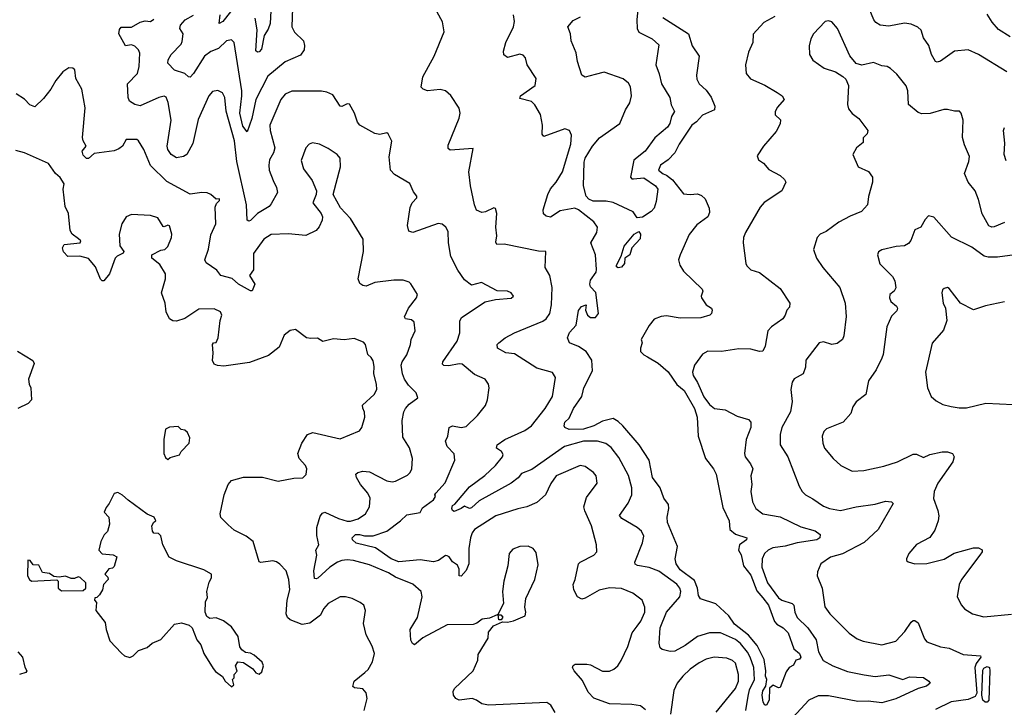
# Model space of a CAD drawing. Extents: x 1246230 to 1426786, y 660032 to 763141.
# Tile 275 of 566: x 1346947 to 1352654, y 667444 to 671426. Entities that reach past the tile are written whole.
import ezdxf

# ---------------------------------------------------------------- set-up
doc = ezdxf.new("R2010")
doc.units = 0

msp = doc.modelspace()

# ---------------------------------------------------------------- linework, layer by layer
at = {"layer": '0CON10XD'}
for points in [[(1348527.9, 671495), (1348523.5, 671385), (1348540, 671355), (1348591.1, 671305), (1348597.4, 671277.4), (1348595, 671251.2), (1348575, 671222), (1348485, 671182.9), (1348385, 671100), (1348316.5, 670965), (1348291.9, 670855), (1348265, 670776.7), (1348240.5, 670810.5), (1348222.1, 670885), (1348235.2, 670984.8), (1348233.9, 671015), (1348190, 671295), (1348175, 671310), (1348145.7, 671304.3), (1348099.4, 671260.6), (1348055, 671241.9), (1348017.5, 671215), (1347955, 671114.5), (1347935, 671094.2), (1347925, 671096), (1347904, 671115), (1347845, 671134.2), (1347805.6, 671175), (1347808.1, 671195), (1347825.3, 671224.7), (1347882.9, 671285), (1347889.5, 671300.5), (1347895.4, 671345), (1347875.7, 671375), (1347878.2, 671395), (1347906.5, 671425), (1347955, 671452.5)], [(1348404.8, 671515), (1348399.5, 671405), (1348387.7, 671372.3), (1348363.3, 671335), (1348348.5, 671255), (1348335, 671240.6), (1348325, 671239.2), (1348315.9, 671245.9), (1348322.5, 671367.5), (1348312, 671435)], [(1349429.7, 670700.3), (1349493.6, 670856.4), (1349499.4, 670885), (1349494.2, 670915), (1349446.7, 670986.7), (1349415, 671013.8), (1349385, 671022.5), (1349310, 671015), (1349285, 671024.2), (1349274, 671035), (1349284.4, 671095), (1349350, 671215), (1349407, 671357), (1349398, 671415), (1349345, 671508.8)], [(1350533.7, 671526.3), (1350523.2, 671425), (1350525.3, 671375), (1350536.1, 671355), (1350612.5, 671315), (1350650.8, 671280.8), (1350633.8, 671165), (1350653.6, 671113.6), (1350666.9, 671055), (1350715.6, 670975), (1350723.6, 670933.6), (1350741.9, 670895), (1350724.5, 670865.5), (1350715.6, 670825), (1350701.9, 670805), (1350627.6, 670742.4), (1350571.5, 670665), (1350507, 670613), (1350487.3, 670515), (1350495, 670505.6), (1350505, 670504.1), (1350565, 670510.9), (1350632.1, 670465), (1350645.7, 670445), (1350636.3, 670373.7), (1350624.3, 670335), (1350606.7, 670315), (1350556.6, 670283.4), (1350525, 670278.8), (1350503.6, 670313.6), (1350387.4, 670367.4), (1350346.3, 670376.3), (1350271.2, 670375), (1350245, 670387.1), (1350230.6, 670405), (1350215.6, 670465), (1350218.7, 670601.3), (1350224.4, 670625), (1350266.2, 670695), (1350307.7, 670742.3), (1350424.9, 670825.1), (1350458.1, 670905), (1350482.6, 670945), (1350493.5, 670985), (1350488.1, 671038.1), (1350475, 671058.6), (1350445, 671083.1), (1350335, 671123.1), (1350281.7, 671108.3), (1350225, 671094.3), (1350205.8, 671105.8), (1350180.6, 671185), (1350172.9, 671235), (1350143.1, 671305), (1350140, 671345), (1350123.3, 671385), (1350155, 671421.4), (1350197.3, 671442.7)], [(1352668.6, 671125), (1352505, 671225.6), (1352445, 671252.9), (1352365, 671244.4), (1352285, 671185.6), (1352265, 671180.6), (1352255, 671184.2), (1352232.1, 671225), (1352216.9, 671276.9), (1352185, 671321.2), (1352171.4, 671365), (1352153.6, 671383.6), (1352115, 671400), (1352075.6, 671405.6), (1351985, 671389.5), (1351935, 671394.4), (1351909.5, 671409.5), (1351897.1, 671425), (1351870.9, 671490.9)], [(1348168.1, 671471.9), (1348125, 671416.4), (1348103.9, 671403.9), (1348109.2, 671455)], [(1350675, 671439.4), (1350823.7, 671343.7), (1350844.2, 671275), (1350885.6, 671215), (1350870, 671105), (1350872.4, 671082.4), (1350885.8, 671055), (1350925, 671018.6), (1350955, 670978.8), (1350976.2, 670925), (1350973.3, 670905), (1350905, 670873.1), (1350870.4, 670835), (1350843.2, 670815), (1350769.7, 670705), (1350745, 670656), (1350705.8, 670615), (1350661.4, 670585), (1350650, 670555), (1350676.8, 670533.2), (1350696.8, 670526.8), (1350729.9, 670499.9), (1350795, 670418.1), (1350834, 670414), (1350875, 670418.9), (1350899.1, 670409.1), (1350919.7, 670389.7), (1350942.9, 670335), (1350945, 670310), (1350935.8, 670285), (1350872.4, 670237.6), (1350828.3, 670181.7), (1350774.5, 670065), (1350766.4, 670035), (1350773.8, 670005), (1350795, 669970), (1350903.1, 669865), (1350907.1, 669855), (1350896.9, 669825), (1350899.2, 669815), (1350926, 669775), (1350955.9, 669755.9), (1350960, 669745), (1350956.2, 669725), (1350946.7, 669715), (1350895, 669700), (1350775, 669697.8), (1350695, 669711.1), (1350665, 669706.9), (1350625, 669691.4), (1350595, 669655.6), (1350548.6, 669575), (1350555.6, 669555), (1350544.5, 669525), (1350544.6, 669505), (1350564.6, 669485), (1350586.2, 669475), (1350648.2, 669438.2), (1350706.4, 669386.4), (1350755, 669312.9), (1350798.4, 669278.4), (1350858.3, 669175), (1350874.3, 669125), (1350878.6, 669015), (1350921.1, 668885), (1350968, 668825), (1350984.1, 668795), (1351021.8, 668601.8), (1351058.6, 668525), (1351063.3, 668475), (1351095, 668447.3), (1351162, 668425), (1351160, 668415), (1351118.6, 668385), (1351112.5, 668355), (1351128.2, 668328.2), (1351143, 668263), (1351185, 668209.6), (1351219.7, 668119.7), (1351255, 668077.5), (1351287.5, 668035), (1351321.2, 667941.2), (1351335, 667926.7), (1351373.1, 667905), (1351401.4, 667875), (1351433.6, 667783.6), (1351467.8, 667755), (1351475.3, 667735), (1351467.3, 667722.7), (1351445, 667716.7), (1351431.7, 667688.3), (1351407.5, 667675), (1351389.3, 667650.7), (1351355, 667560), (1351345, 667557.5), (1351315, 667572.5), (1351293.3, 667555), (1351290.6, 667485), (1351275, 667457.5), (1351265, 667456), (1351255.6, 667475), (1351250.5, 667515), (1351255, 667540), (1351272.6, 667567.4), (1351276.9, 667605), (1351270.2, 667625), (1351271.3, 667655), (1351261.7, 667721.7), (1351221.7, 667801.7), (1351172.2, 667862.2), (1351090, 667925), (1351056.9, 667975), (1350982.7, 668042.7), (1350893.1, 668073.1), (1350882.2, 668092.2), (1350875.8, 668135), (1350858.8, 668178.8), (1350775, 668240.5), (1350751.9, 668275), (1350745.8, 668305), (1350759.3, 668375), (1350702.3, 668515), (1350700, 668545), (1350710, 668595), (1350708.4, 668618.4), (1350680, 668655), (1350659.6, 668715), (1350615, 668775.6), (1350595.4, 668875), (1350538.2, 668965), (1350443.5, 669073.5), (1350415, 669100), (1350386.2, 669116.2), (1350325, 669101.5), (1350274.6, 669075), (1350214.8, 669054.8), (1350132.5, 669052.5), (1350106.7, 669065), (1350102.5, 669075), (1350107.5, 669095), (1350131.5, 669118.5), (1350157.2, 669175), (1350205.4, 669245), (1350213, 669277), (1350216.9, 669295), (1350267.5, 669392.5), (1350263.6, 669455), (1350230, 669505), (1350185, 669533.8), (1350134.3, 669555), (1350123.1, 669585), (1350133.5, 669615), (1350172.1, 669657.9), (1350185, 669742.5), (1350202.5, 669765), (1350230, 669775), (1350226.2, 669745), (1350238.8, 669715), (1350255, 669701.4), (1350285, 669701.4), (1350300.9, 669725), (1350287.3, 669847.3), (1350255, 669880), (1350250.8, 669895), (1350255, 669917.5), (1350288, 669965), (1350290.8, 669979.2), (1350284.4, 670065), (1350256.9, 670135), (1350292.9, 670195), (1350296.5, 670225), (1350275.3, 670255.3), (1350185, 670326.3), (1350165, 670334.7), (1350079.5, 670320.5), (1350023.6, 670283.6), (1349997.8, 670287.8), (1349983, 670303), (1349981.5, 670325), (1350007.7, 670415), (1350023.3, 670446.7), (1350056.4, 670485), (1350093.5, 670545), (1350141.1, 670705), (1350145, 670757.5), (1350134.5, 670784.5), (1350105.8, 670794.2), (1349985, 670750), (1349974.4, 670764.4), (1349977.8, 670815), (1349965, 670877.5), (1349932.8, 670932.8), (1349912.6, 670952.6), (1349845, 670970), (1349850, 670985), (1349934.3, 671045.7), (1349940, 671085), (1349888, 671165), (1349878, 671205), (1349865, 671221.2), (1349845, 671226), (1349775, 671207.1), (1349753.6, 671223.6), (1349750.5, 671245), (1349765.5, 671295), (1349808.9, 671385), (1349815.7, 671415.7), (1349809.2, 671455)], [(1351323.3, 671445), (1351259.7, 671410.3), (1351197.7, 671342.3), (1351195.6, 671295), (1351172.1, 671237.9), (1351154.4, 671165), (1351157.5, 671115), (1351183.4, 671083.4), (1351265, 671046.9), (1351338, 671005), (1351366.2, 670985), (1351378.8, 670965), (1351339.7, 670920.3), (1351325.8, 670895), (1351326.2, 670875), (1351355.8, 670845.8), (1351355, 670822.5), (1351331.4, 670778.6), (1351257.5, 670695), (1351221.7, 670638.3), (1351230, 670615), (1351258, 670595), (1351288.7, 670558.7), (1351354.5, 670524.5), (1351380.5, 670500.5), (1351386.7, 670485), (1351363.8, 670435), (1351262.8, 670367.2), (1351238.5, 670341.5), (1351154.3, 670195), (1351142.9, 670165), (1351140.6, 670135), (1351155.7, 670015), (1351160.9, 670000.9), (1351185, 669977.1), (1351235, 669961.9), (1351355, 669869.2), (1351411.2, 669785), (1351408.8, 669761.2), (1351393.3, 669745), (1351383.8, 669715), (1351370, 669695), (1351305, 669648), (1351284, 669625), (1351268.6, 669535), (1351255, 669506), (1351235, 669504.5), (1351185, 669517.7), (1351115, 669519.6), (1351015.4, 669504.6), (1350935, 669506.9), (1350905, 669489.6), (1350858.2, 669425), (1350847.1, 669385), (1350851.1, 669365), (1350876.6, 669325), (1350911.9, 669241.9), (1350945, 669198.5), (1350975, 669175.6), (1351036.8, 669166.8), (1351105, 669129.5), (1351171.7, 669111.7), (1351184.4, 669095), (1351184.4, 669065), (1351158.6, 668995), (1351147.1, 668915), (1351151.4, 668895), (1351183.1, 668855), (1351195.5, 668825.5), (1351184.4, 668785), (1351190.6, 668735), (1351185.7, 668695), (1351194.4, 668635), (1351214, 668595), (1351255, 668565.6), (1351355, 668547.5), (1351475, 668488.6), (1351557.1, 668467.1), (1351585.8, 668445), (1351584, 668425), (1351568, 668415), (1351453.1, 668396.9), (1351383.1, 668376.9), (1351312.2, 668367.8), (1351284.5, 668355), (1351263.8, 668335), (1351249.6, 668305), (1351247.6, 668255), (1351280.7, 668165), (1351345, 668078.7), (1351365, 668064.6), (1351424.2, 668045), (1351433.5, 668035), (1351440, 667995), (1351452.5, 667965), (1351514.8, 667904.8), (1351562.9, 667835), (1351576.9, 667765), (1351604.4, 667715), (1351659.2, 667685), (1351745, 667652.4), (1351841.7, 667631.7), (1351905, 667623.2), (1351985, 667631.8), (1352066.1, 667606.1), (1352105, 667620.5), (1352185, 667616.9), (1352216.6, 667596.6), (1352224.2, 667585), (1352202.8, 667567.2), (1352155, 667553.4), (1352025, 667492.8), (1351945, 667470.4), (1351865, 667479.3), (1351805, 667478.2), (1351635, 667510.8), (1351575, 667510), (1351521.1, 667485), (1351428.8, 667385)], [(1352687.5, 671327.5), (1352619.8, 671369.8), (1352583, 671413), (1352555, 671458.2)], [(1349228.8, 670428.8), (1349208, 670478), (1349119.8, 670529.8), (1349095.6, 670555), (1349087.6, 670632.4), (1349103.6, 670723.6), (1349083.3, 670765), (1349075, 670771.2), (1349035, 670761.4), (1349005, 670767.1), (1348918.8, 670815), (1348905, 670833.3), (1348886.9, 670885), (1348858.2, 670938.2), (1348845, 670938.6), (1348815, 670924), (1348805, 670926.2), (1348761.3, 670991.3), (1348727.5, 671007.5), (1348697, 671013), (1348525, 671011.8), (1348485.6, 670995), (1348460.9, 670965), (1348396.2, 670815), (1348397.9, 670785), (1348425.4, 670685), (1348418.5, 670655), (1348395.3, 670614.7), (1348390.3, 670585), (1348393.3, 670555), (1348415.6, 670495.6), (1348435.9, 670455), (1348440.4, 670425), (1348405, 670359.4), (1348393.1, 670345), (1348325.8, 670304.2), (1348285, 670263.1), (1348275, 670260), (1348266, 670266), (1348261.3, 670355), (1348204.7, 670605), (1348191.3, 670725), (1348143.1, 670896.9), (1348136.6, 670976.6), (1348123.2, 671003.2), (1348095, 671017.1), (1348065, 671010.8), (1348042.9, 670985), (1347981.2, 670848.8), (1347951.1, 670708.9), (1347915.7, 670645), (1347895.8, 670634.2), (1347855, 670625.8), (1347825.6, 670645), (1347805.4, 670675), (1347800.8, 670695), (1347825.8, 670844.2), (1347806.7, 670946.7), (1347795, 670977.5), (1347785, 670983.8), (1347754.3, 670975.7), (1347645, 670927.8), (1347615, 670934.5), (1347584.3, 670955), (1347575.5, 670975), (1347571.2, 671055), (1347629.5, 671115), (1347638.5, 671155), (1347642.6, 671232.6), (1347635, 671252.5), (1347615, 671272.5), (1347595, 671280), (1347560, 671275), (1347521.2, 671345), (1347525, 671370), (1347535, 671382.5), (1347595, 671383.8), (1347645, 671412.5), (1347675, 671420), (1347705, 671416.2), (1347725, 671428.9)], [(1352655, 670252.2), (1352595, 670226.9), (1352582.5, 670225), (1352565, 670233.1), (1352525, 670302), (1352505.3, 670385.3), (1352484.2, 670435), (1352444.2, 670485), (1352422.5, 670535), (1352447.8, 670605), (1352451.9, 670635), (1352422.4, 670702.4), (1352411.1, 670745), (1352416, 670845), (1352403.3, 670885), (1352395, 670896.2), (1352365, 670896.2), (1352325, 670905.8), (1352304.4, 670905.6), (1352225, 670883.1), (1352175, 670881.9), (1352155, 670888.1), (1352099.2, 670935), (1352095.6, 671014.4), (1352085, 671043.8), (1352031.3, 671111.3), (1351994.5, 671144.5), (1351975, 671155.7), (1351945, 671159.4), (1351895, 671178.6), (1351827.6, 671162.4), (1351795, 671172.9), (1351757.8, 671217.8), (1351686.7, 671375), (1351655, 671414), (1351635, 671420.8), (1351615, 671416), (1351548.9, 671345), (1351532.2, 671315), (1351523.5, 671275), (1351525.6, 671225.6), (1351545, 671192), (1351610, 671145), (1351675, 671124), (1351718.2, 671098.2), (1351735, 671081.2), (1351750.8, 671045), (1351745.7, 670935), (1351750.9, 670910.9), (1351772.5, 670882.5), (1351811.2, 670855), (1351863.3, 670785), (1351858.8, 670765), (1351836.7, 670743.3), (1351836.7, 670715), (1351797.5, 670685), (1351776.7, 670645), (1351806, 670575), (1351867.5, 670547.5), (1351890, 670515), (1351890.8, 670485), (1351867, 670403), (1351861.2, 670355), (1351826.7, 670315), (1351760.9, 670289.1), (1351695, 670254.2), (1351620.5, 670199.5), (1351586.4, 670183.6), (1351570, 670165), (1351548.8, 670095), (1351566, 670045), (1351601.7, 669991.7), (1351700, 669875), (1351731.5, 669785), (1351737.2, 669707.2), (1351724.2, 669595), (1351715.5, 669574.5), (1351685, 669551.1), (1351655, 669545.7), (1351605, 669560), (1351580, 669555), (1351504.5, 669455.5), (1351502, 669415), (1351488, 669375), (1351435, 669346), (1351425, 669327.5), (1351417.5, 669285), (1351423.5, 669215), (1351414.6, 669155.4), (1351365.4, 669064.6), (1351354.5, 669024.5), (1351354.7, 668964.7), (1351400, 668895), (1351464.4, 668725), (1351481.4, 668695), (1351501.2, 668675), (1351545, 668652.2), (1351605, 668608.9), (1351640, 668595), (1351705, 668583.8), (1351795, 668605.9), (1351905, 668620.6), (1351965, 668637.5), (1352000, 668635), (1352010, 668625), (1351922.3, 668475), (1351841.5, 668398.5), (1351716.2, 668333.8), (1351646.5, 668313.5), (1351590, 668275), (1351571.7, 668228.3), (1351569.2, 668205), (1351597.8, 668135), (1351613, 668027), (1351643.5, 667985), (1351755, 667872.9), (1351800.6, 667840.6), (1351835, 667826.5), (1351944.5, 667805.5), (1352025, 667828), (1352077, 667883), (1352115, 667936.7), (1352125, 667946.7), (1352135, 667947.5), (1352155, 667933.3), (1352191.8, 667841.8), (1352205, 667824.3), (1352285, 667794.6), (1352335, 667787.3), (1352415, 667749.4), (1352515, 667742.5), (1352517.5, 667735), (1352491.8, 667698.2), (1352483.5, 667675), (1352494.6, 667525.4), (1352485, 667506), (1352445, 667489.6), (1352345, 667476.2), (1352255, 667431.3)], [(1349219.4, 668825), (1349224.4, 668885), (1349206.7, 668946.7), (1349168.3, 669008.3), (1349164.3, 669105), (1349172.9, 669155), (1349182.5, 669175), (1349205, 669200.8), (1349253.8, 669236.2), (1349244.3, 669265), (1349199.8, 669309.8), (1349177.1, 669345), (1349165.6, 669375), (1349157.8, 669425), (1349163.1, 669445), (1349191.8, 669485), (1349212.2, 669545), (1349215.6, 669575), (1349240, 669625), (1349234, 669675), (1349217.9, 669687.9), (1349183.8, 669695), (1349178, 669705), (1349201.2, 669755), (1349247.5, 669815), (1349252.5, 669835), (1349215, 669897.5), (1349205, 669906.7), (1349168.8, 669918.8), (1349115, 669918), (1349005, 669904), (1348955.8, 669884.2), (1348935, 669886.7), (1348917.9, 669897.9), (1348909.6, 669925), (1348940.6, 670085), (1348937.5, 670155), (1348864.3, 670274.3), (1348806.4, 670336.4), (1348764.2, 670415), (1348805.6, 670575), (1348804, 670625), (1348786.2, 670645), (1348735, 670680.8), (1348685, 670705.8), (1348645, 670713.8), (1348624.2, 670705.8), (1348606.2, 670685), (1348578.3, 670611.7), (1348591.9, 670561.9), (1348641.8, 670495), (1348667.1, 670435), (1348665.8, 670414.2), (1348646.2, 670365), (1348693.8, 670305), (1348702, 670285), (1348699.7, 670265), (1348682.9, 670227.1), (1348664.7, 670205.3), (1348605, 670176.4), (1348503.7, 670186.3), (1348405, 670181.9), (1348362.9, 670155), (1348302.2, 670072.2), (1348301.5, 669978.5), (1348278.8, 669945), (1348310, 669895), (1348295, 669856.7), (1348285, 669856.7), (1348215, 669894), (1348177.8, 669927.8), (1348112, 669945), (1348090, 669975), (1348027.8, 670017.8), (1348020.5, 670035), (1348042.2, 670097.8), (1348055, 670180), (1348083.3, 670245), (1348079.5, 670340.5), (1348087.5, 670362.5), (1348105, 670380), (1348105, 670390), (1348085, 670386.7), (1348054, 670415), (1348034.4, 670424.4), (1348003.4, 670426.6), (1347935, 670415.5), (1347799.5, 670489.5), (1347705, 670582.5), (1347666.2, 670675), (1347635.6, 670725), (1347625, 670732.9), (1347565, 670732), (1347542.9, 670695), (1347521.9, 670678.1), (1347495, 670667.3), (1347378.3, 670651.7), (1347346.4, 670623.6), (1347335, 670623.3), (1347315, 670642.5), (1347308.8, 670665), (1347332.5, 670695), (1347314.7, 670724.7), (1347310.4, 670745), (1347325.9, 670915.9), (1347307.9, 671025), (1347272.9, 671085), (1347265.6, 671135.6), (1347255, 671146.7), (1347232.5, 671147.5), (1347196.1, 671123.9), (1347155.8, 671075), (1347127.8, 671025), (1347085, 670970), (1347035, 670921.9), (1347005, 670934.4), (1346975.6, 670965.6), (1346927.3, 670997.3)], [(1352665, 670609.2), (1352652.7, 670645), (1352657.8, 670712.2), (1352649.5, 670785), (1352655, 670802)], [(1351155.5, 667425), (1351169.1, 667509.1), (1351178, 667545), (1351205.2, 667605), (1351201.4, 667675), (1351181.5, 667735), (1351165, 667764.1), (1351125, 667814.7), (1351095, 667836.6), (1351008, 667875), (1350945, 667875.9), (1350875, 667855.3), (1350805, 667802.9), (1350745, 667770), (1350717.4, 667767.4), (1350670, 667780), (1350659.3, 667789.3), (1350654, 667815), (1350658.9, 667905), (1350696.9, 667995), (1350772.3, 668085), (1350779.3, 668115), (1350772.7, 668135), (1350755, 668157.5), (1350652.4, 668232.4), (1350594.7, 668254.7), (1350527.5, 668265), (1350513.6, 668273.6), (1350512.2, 668285), (1350557.6, 668397.6), (1350563.8, 668435), (1350551.1, 668465), (1350526.4, 668486.4), (1350437.4, 668537.4), (1350424.5, 668554.5), (1350474.2, 668625.8), (1350495.4, 668675), (1350495.9, 668715), (1350476.6, 668786.6), (1350420.3, 668890.3), (1350375, 668948.2), (1350345, 668971.5), (1350296.4, 668986.4), (1350215, 668985.7), (1350105, 668954.6), (1349915, 668822.4), (1349855, 668797.7), (1349836.7, 668773.3), (1349795, 668741.7), (1349609.9, 668640.1), (1349565, 668600), (1349555, 668596), (1349525, 668608.8), (1349506, 668595), (1349465, 668578.1), (1349455, 668583.8), (1349451.1, 668595), (1349455, 668614), (1349468.7, 668621.3), (1349555, 668720.8), (1349643, 668787), (1349705, 668845.6), (1349746, 668895), (1349748.3, 668908.3), (1349740, 668925), (1349711.2, 668945), (1349714, 668965), (1349758.8, 668995), (1349875, 669048), (1349912.7, 669075), (1349992.1, 669175), (1350034.4, 669245), (1350052, 669355), (1350035, 669384), (1349945, 669408.2), (1349815, 669492.1), (1349765, 669496.9), (1349716.2, 669525), (1349714.2, 669545), (1349724, 669555), (1349761.2, 669585), (1349815, 669612.1), (1349979.6, 669680.4), (1349998.9, 669695), (1350020, 669725), (1350029.6, 669775), (1350032.9, 669875), (1350018.9, 669945), (1349992.2, 669992.2), (1349996.2, 670085), (1349955, 670085.6), (1349755, 670126.7), (1349713.3, 670125), (1349707.7, 670137.7), (1349712.5, 670175), (1349705.8, 670225.8), (1349712, 670305), (1349705, 670332.5), (1349695, 670336.2), (1349647, 670313), (1349625, 670310.8), (1349595, 670324), (1349582.5, 670355), (1349560, 670465), (1349551.1, 670545), (1349575, 670680), (1349441.7, 670671.7), (1349430.5, 670680.5), (1349429.7, 670700.3)], [(1348944.1, 667425.9), (1348961.2, 667495), (1348955, 667527.5), (1348935, 667551.2), (1348886.7, 667556.7), (1348877.5, 667565), (1348886.2, 667595), (1348948, 667645), (1348966.3, 667663.7), (1348992.4, 667707.6), (1349004.2, 667755), (1348989.1, 667799.1), (1348955.6, 667865), (1348939.7, 667929.7), (1348951.2, 668005), (1348941.2, 668035), (1348921.3, 668051.3), (1348873.7, 668073.7), (1348835, 668084.4), (1348805, 668084.4), (1348735, 668045.8), (1348707.5, 668015), (1348691.1, 667978.9), (1348627.8, 667932.2), (1348583.7, 667923.7), (1348515, 667950.6), (1348498.6, 667965), (1348491.1, 667985), (1348497.8, 668065), (1348512.7, 668125), (1348506.5, 668185), (1348491.4, 668235), (1348455, 668274.2), (1348435, 668286.7), (1348415, 668291.9), (1348345, 668283.8), (1348335, 668287.5), (1348300, 668405), (1348258.9, 668435), (1348189.4, 668469.4), (1348155, 668500.5), (1348113.7, 668543.7), (1348109.5, 668565), (1348131.2, 668675), (1348154.5, 668735), (1348175, 668758.1), (1348245, 668776.9), (1348355, 668776.7), (1348445, 668754.2), (1348535, 668771.8), (1348587.4, 668772.6), (1348606.8, 668793.2), (1348611.4, 668825), (1348604.4, 668845), (1348566.9, 668885), (1348559.2, 668915), (1348581.9, 668975), (1348615.7, 669025), (1348646.1, 669036.1), (1348805, 668998.6), (1348916.2, 669045), (1348930, 669065), (1348946.7, 669125), (1348946.2, 669153.8), (1348935, 669177.5), (1348934.4, 669195), (1349001.8, 669255), (1349016.6, 669285), (1349016, 669315), (1348999.4, 669375), (1349001.5, 669418.5), (1348995, 669450), (1348985, 669470), (1348965, 669487.5), (1348951.2, 669545), (1348939.5, 669559.5), (1348885, 669579.4), (1348827.8, 669572.2), (1348765, 669578.5), (1348703.8, 669563.8), (1348673, 669583), (1348635, 669580), (1348610, 669585), (1348545, 669633.3), (1348515, 669626.7), (1348480.3, 669599.7), (1348450.3, 669529.7), (1348388.2, 669481.8), (1348279.7, 669440.3), (1348129.7, 669420.3), (1348093.9, 669423.9), (1348075, 669432.5), (1348063.6, 669453.6), (1348068.8, 669495), (1348063.8, 669545), (1348070, 669555), (1348085, 669557.5), (1348097.5, 669585), (1348108, 669685), (1348119.2, 669715), (1348110.8, 669735), (1348075, 669752.2), (1347985, 669749.4), (1347903.4, 669696.6), (1347855, 669680.5), (1347835, 669682.2), (1347814.6, 669694.6), (1347796.7, 669735), (1347790, 669785), (1347769.2, 669845), (1347791.2, 669925), (1347791.2, 669955), (1347758.8, 670008.8), (1347713.3, 670045), (1347712.5, 670065), (1347765, 670091.2), (1347787.5, 670095), (1347805, 670113.3), (1347827.5, 670165), (1347828, 670185), (1347815, 670232.5), (1347805, 670236.2), (1347785, 670226.7), (1347779.3, 670229.3), (1347748.3, 670278.3), (1347705, 670293.2), (1347595, 670298.9), (1347565, 670285.7), (1347538.6, 670245), (1347523.9, 670183.9), (1347527.1, 670117.1), (1347550, 670085), (1347547.5, 670075), (1347512.5, 670057.5), (1347500.8, 670045), (1347467.5, 669955), (1347435, 669913.8), (1347425, 669913.8), (1347415, 669923.3), (1347385.4, 669995.4), (1347345, 670044.3), (1347295, 670056.7), (1347226, 670056), (1347201.7, 670081.7), (1347194.4, 670105), (1347204.2, 670125), (1347296.7, 670135), (1347301.2, 670145), (1347286.9, 670156.9), (1347251.2, 670185), (1347240.4, 670205), (1347230.5, 670305), (1347210.9, 670345), (1347198.9, 670445), (1347204, 670475), (1347182.3, 670512.3), (1347155, 670536.2), (1347113.4, 670593.4), (1346975, 670655.7), (1346925, 670669.2)], [(1350575, 667430), (1350545, 667453.1), (1350495, 667460.9), (1350365, 667464.6), (1350275, 667497.1), (1350242.3, 667532.3), (1350208.8, 667598.8), (1350160, 667655), (1350151.2, 667675), (1350154.3, 667685.7), (1350167.5, 667695), (1350235, 667694.6), (1350255, 667690), (1350325, 667652.7), (1350365, 667653.6), (1350390, 667665), (1350414.2, 667685), (1350433.1, 667715), (1350472.6, 667797.4), (1350497.9, 667875), (1350526.2, 667915), (1350546.6, 667943.4), (1350569.6, 667995), (1350571.2, 668025), (1350554.6, 668064.6), (1350500, 668105), (1350435, 668132.7), (1350365, 668135.4), (1350305, 668122.1), (1350225, 668075.5), (1350205, 668071.5), (1350180, 668085), (1350158.1, 668125), (1350154.3, 668155), (1350166.7, 668185), (1350185.6, 668274.4), (1350195, 668285.7), (1350274.3, 668325.7), (1350291.2, 668345), (1350290.8, 668385), (1350261.8, 668495), (1350221.7, 668581.7), (1350216.5, 668605), (1350231.4, 668658.6), (1350295, 668742.5), (1350289.2, 668785), (1350273.8, 668805), (1350225, 668839.2), (1350195, 668844.3), (1350056.2, 668785), (1350025, 668741.2), (1349995.4, 668674.6), (1349945, 668631.1), (1349886.7, 668605), (1349835, 668594.5), (1349706.9, 668553.1), (1349583.1, 668475), (1349569.1, 668455), (1349559.3, 668425), (1349551.1, 668365), (1349550.3, 668275), (1349535, 668235.8), (1349505, 668204), (1349493.3, 668205), (1349493.3, 668245), (1349485, 668268), (1349455, 668287.5), (1349435.7, 668315.7), (1349425, 668321.2), (1349415, 668323.3), (1349374.5, 668295.5), (1349345, 668286.7), (1349267.5, 668297.5), (1349145, 668287), (1349099.6, 668305), (1349008.7, 668368.7), (1348898, 668395), (1348876, 668415), (1348874.3, 668425), (1348892.9, 668445), (1348916, 668446), (1348945, 668437.2), (1348995, 668437.5), (1349075, 668464.6), (1349155, 668524), (1349190.2, 668559.8), (1349267.2, 668572.8), (1349280.8, 668599.2), (1349345.6, 668645), (1349357.5, 668665), (1349354, 668675), (1349358.6, 668685), (1349413.4, 668745), (1349469.5, 668875), (1349465, 668912), (1349424.7, 668954.7), (1349414.4, 668985), (1349428.9, 669015), (1349435.6, 669064.4), (1349455.5, 669074.5), (1349505.4, 669064.6), (1349535, 669070), (1349600.8, 669135), (1349647.2, 669192.8), (1349659.2, 669225), (1349668.8, 669295), (1349663.8, 669315), (1349644.2, 669344.2), (1349582.2, 669372.2), (1349510.7, 669430.7), (1349495, 669433.2), (1349435, 669421.5), (1349404.6, 669424.6), (1349397.5, 669432.5), (1349400, 669445), (1349482.3, 669565), (1349497.7, 669612.3), (1349498.6, 669681.4), (1349507.3, 669702.7), (1349645, 669792.5), (1349705, 669806.2), (1349795, 669814), (1349808.8, 669825), (1349796.2, 669845), (1349775, 669854.2), (1349715, 669856), (1349623.6, 669903.6), (1349565, 669890), (1349525, 669919.2), (1349485.7, 669975), (1349445.8, 670055), (1349432.2, 670135), (1349430.7, 670200.7), (1349417.1, 670225), (1349395, 670242.5), (1349373.2, 670246.8), (1349225, 670194.4), (1349202.3, 670202.3), (1349194.2, 670234.2), (1349210.9, 670339.1), (1349222.5, 670365), (1349249.4, 670395), (1349248.1, 670405), (1349228.8, 670428.8)], [(1352714.3, 670064.3), (1352615, 670051.9), (1352561.3, 670051.3), (1352537.4, 670057.4), (1352465, 670109.2), (1352347.7, 670167.7), (1352245, 670282.5), (1352215, 670290), (1352195, 670270), (1352170, 670225), (1352135, 670210), (1352111.7, 670148.3), (1352098.9, 670131.1), (1352075, 670117.8), (1352026.5, 670113.5), (1351945, 670094.2), (1351925, 670081.2), (1351919.2, 670065), (1351933.1, 670013.1), (1352005, 669940), (1352020, 669915), (1352025.7, 669874.3), (1352016.2, 669855), (1351991.1, 669835), (1351988.2, 669815), (1351996.9, 669795), (1352028.2, 669768.2), (1352034.2, 669755), (1352030.3, 669739.7), (1351999.7, 669710.3), (1351972.3, 669647.7), (1351952.6, 669487.4), (1351944.6, 669465.4), (1351911.5, 669398.5), (1351867.5, 669335), (1351851.2, 669255), (1351795, 669214.2), (1351775.6, 669185), (1351764.3, 669145), (1351720, 669095), (1351623, 669057), (1351607.9, 669042.1), (1351597.5, 669015), (1351601.4, 668975), (1351612.5, 668945), (1351661.2, 668885), (1351705.8, 668845), (1351771.2, 668811.2), (1351840, 668815)], [(1350415, 669989.5), (1350405.8, 669995), (1350405.7, 670005), (1350433.2, 670056.8), (1350450.7, 670115), (1350509.3, 670185), (1350535, 670200), (1350545.6, 670184.4), (1350542.9, 670157.1), (1350495, 670106), (1350483.5, 670065), (1350453.8, 670045), (1350453.1, 670015), (1350435, 669993.3), (1350415, 669989.5)], [(1352655, 669791.9), (1352545, 669769.4), (1352475, 669746.2), (1352400, 669785), (1352335, 669870), (1352325, 669876), (1352305, 669870), (1352295, 669862.5), (1352292, 669845), (1352300, 669785), (1352313.3, 669755), (1352321.2, 669685), (1352301.9, 669628.1), (1352235, 669553.3), (1352198.1, 669385), (1352209.2, 669295), (1352230.8, 669245), (1352259.3, 669219.3), (1352297.8, 669197.8), (1352345, 669186.9), (1352391.7, 669178.3), (1352435, 669179.4), (1352546.6, 669206.6), (1352705, 669198)], [(1346935, 669506.2), (1347023, 669453), (1347030, 669435), (1346997.5, 669345), (1347001.2, 669315), (1347011.2, 669295), (1347015.6, 669224.4), (1346996.7, 669203.3), (1346935.7, 669175)], [(1347805, 668880), (1347818.3, 668891.7), (1347873, 668907), (1347882.5, 668925), (1347930, 668975), (1347932.5, 669005), (1347920, 669035), (1347905, 669050), (1347883, 669053), (1347865, 669070), (1347815, 669067.5), (1347792.5, 669055), (1347783.3, 668995), (1347782.5, 668915), (1347791.7, 668891.7), (1347805, 668880)], [(1351840, 668815), (1351955, 668841.2), (1352035, 668866.9), (1352125, 668910.5), (1352145, 668911.1), (1352185, 668890.8), (1352221.8, 668908.2), (1352293.9, 668923.9), (1352325, 668924.2), (1352354.3, 668914.3), (1352362.9, 668895), (1352355.6, 668865), (1352268.3, 668741.7), (1352247.8, 668695), (1352244.5, 668654.5), (1352269.2, 668585), (1352274.1, 668554.1), (1352271.4, 668525), (1352250.6, 668469.4), (1352222.3, 668427.7), (1352145, 668386.7), (1352101.2, 668335), (1352086.7, 668305), (1352087.5, 668295), (1352096.2, 668286.2), (1352135, 668274.3), (1352205, 668278), (1352305, 668302.9), (1352362.4, 668337.6), (1352475, 668368), (1352505, 668367.5), (1352525, 668356.7), (1352525.8, 668345), (1352512.9, 668325), (1352406.7, 668185), (1352392.2, 668155), (1352381.4, 668085), (1352406, 668035), (1352424, 668015), (1352468.8, 667985), (1352535, 667967.5), (1352695, 667983.6)], [(1350050, 667415), (1350025, 667456.2), (1350002.3, 667472.3), (1349665, 667457.1), (1349625, 667464), (1349595, 667486), (1349570, 667495), (1349495, 667486.2), (1349475, 667496), (1349461.4, 667515), (1349460, 667535), (1349467.6, 667552.4), (1349576, 667655), (1349601.7, 667718.3), (1349605, 667750), (1349662.5, 667845), (1349665, 667880), (1349693.3, 667916.7), (1349745, 667940), (1349775, 667937.5), (1349810, 667945), (1349876.2, 667975), (1349880, 667995), (1349874, 668025), (1349880.8, 668075), (1349932.5, 668185), (1349951.2, 668268.8), (1349941.2, 668341.2), (1349923.3, 668365), (1349895, 668378), (1349845, 668376.2), (1349805, 668360), (1349784.4, 668335), (1349775.5, 668264.5), (1349752.5, 668175), (1349745.8, 668115), (1349750.8, 668045), (1349720, 667985), (1349720, 667980), (1349735, 667980), (1349747, 667967), (1349738.3, 667951.7), (1349725, 667950), (1349720, 667980), (1349715, 667980), (1349670, 667960), (1349627.5, 667955), (1349597.5, 667932.5), (1349575.7, 667924.3), (1349425, 667922.9), (1349284, 667846), (1349235, 667806.2), (1349223.2, 667813.2), (1349215, 667832.5), (1349210.6, 667895), (1349252.9, 667965), (1349278.9, 668085), (1349274.6, 668114.6), (1349225, 668156.7), (1349125, 668197.1), (1349085, 668222.5), (1348975, 668270), (1348882.5, 668295), (1348845, 668298.7), (1348815, 668294.2), (1348788.9, 668285), (1348744.6, 668255), (1348675, 668193.1), (1348665, 668188), (1348655, 668191.2), (1348651.8, 668235), (1348669.7, 668325), (1348663.5, 668355), (1348680.4, 668385), (1348669.3, 668439.3), (1348668.9, 668485), (1348689.4, 668550.6), (1348701.3, 668568.7), (1348715, 668574.7), (1348795, 668537.8), (1348845, 668523.2), (1348865, 668523.2), (1348909.2, 668535), (1348950.8, 668565), (1348974.2, 668605), (1348977.5, 668655), (1348965.5, 668685), (1348921.4, 668735), (1348900, 668775), (1348896.2, 668795), (1348906.7, 668805), (1348935, 668811.9), (1348975, 668807.3), (1349075, 668756.4), (1349105, 668750.4), (1349125, 668754.6), (1349195, 668789.2), (1349210.8, 668805), (1349219.4, 668825)], [(1348175, 667563.3), (1348187.5, 667575), (1348180, 667605), (1348190, 667615), (1348190, 667635), (1348207, 667653), (1348197.5, 667685), (1348211.7, 667708.3), (1348245, 667703.3), (1348297.7, 667667.7), (1348315, 667643.8), (1348335, 667636.7), (1348350.7, 667649.3), (1348360, 667685), (1348352.5, 667705), (1348305.8, 667745.8), (1348285, 667758.8), (1348255, 667762.5), (1348235, 667777.5), (1348223.3, 667795), (1348213.8, 667855), (1348175, 667910), (1348127.5, 667945), (1348085, 667963.3), (1348048.6, 667958.6), (1348030.7, 667970.7), (1348021.2, 667995), (1348023.3, 668055), (1348035, 668080), (1348032.5, 668115), (1348045, 668170), (1348058.8, 668195), (1348058.8, 668215), (1348015, 668240), (1347855, 668293.5), (1347813.8, 668313.8), (1347776.2, 668385), (1347765, 668437.5), (1347751.7, 668451.7), (1347725, 668452.5), (1347716.7, 668465), (1347713.3, 668495), (1347723.6, 668516.4), (1347736.2, 668525), (1347726.7, 668545), (1347685, 668563.3), (1347575, 668643.3), (1347543.6, 668673.6), (1347515, 668687.5), (1347495, 668682.5), (1347466.1, 668623.9), (1347448, 668602), (1347436.7, 668575), (1347463.3, 668545), (1347466.7, 668505), (1347456.7, 668463.3), (1347437, 668443), (1347416.7, 668405), (1347406, 668355), (1347425, 668334), (1347488.3, 668328.3), (1347510, 668315), (1347495, 668260), (1347485, 668250), (1347463.6, 668246.4), (1347440, 668215), (1347458.3, 668198.3), (1347460, 668185), (1347433.3, 668155), (1347427.5, 668125), (1347410, 668095), (1347395, 668080), (1347381.7, 668078.3), (1347380, 668065), (1347391.7, 668051.7), (1347387.5, 668005), (1347443.3, 667935), (1347448, 667895), (1347469.3, 667829.3), (1347537, 667757), (1347555, 667742.5), (1347585, 667732.5), (1347605, 667742.5), (1347636.4, 667773.6), (1347685, 667791.2), (1347715, 667816.7), (1347765, 667836.2), (1347845, 667926.7), (1347885, 667933.8), (1347929.5, 667919.5), (1347946.7, 667905), (1347973.8, 667835), (1347996, 667806), (1348014, 667755), (1348069.3, 667669.3), (1348082.3, 667652.3), (1348123, 667623), (1348137.5, 667595), (1348175, 667563.3)], [(1347188.3, 668118.3), (1347315, 668120), (1347330, 668135), (1347330, 668165), (1347297, 668197), (1347285, 668200), (1347265, 668190), (1347245, 668190), (1347213, 668203), (1347175, 668197.5), (1347145, 668202.5), (1347118.8, 668218.8), (1347080, 668225), (1347058.3, 668268.3), (1347025, 668270), (1347007.5, 668295), (1346993.9, 668296.1), (1346991.9, 668205), (1347003.6, 668183.6), (1347015, 668175.8), (1347161.7, 668181.7), (1347170, 668175), (1347170, 668135), (1347188.3, 668118.3)], [(1346936.7, 667765), (1346963.9, 667733.9), (1346976.2, 667676.2), (1346987.5, 667655), (1346982.5, 667645), (1346945.9, 667634.1)], [(1350984.6, 667415.4), (1351095, 667553.1), (1351113.8, 667595), (1351113.8, 667635), (1351095, 667700), (1351078, 667715), (1351045, 667729.2), (1350972.5, 667735), (1350925, 667722.7), (1350885, 667701.5), (1350833.1, 667665), (1350790.6, 667625), (1350757.1, 667585), (1350737.8, 667542.2), (1350720, 667405)], [(1352555, 667474.8), (1352543.9, 667475), (1352530.2, 667485), (1352522.9, 667515), (1352530.1, 667659.9), (1352535, 667671.4), (1352555, 667681.1), (1352568.5, 667675), (1352569.6, 667655), (1352564.6, 667485), (1352555, 667474.8)]]:
    msp.add_lwpolyline(points, dxfattribs=at)

doc.saveas('drawing.dxf')
